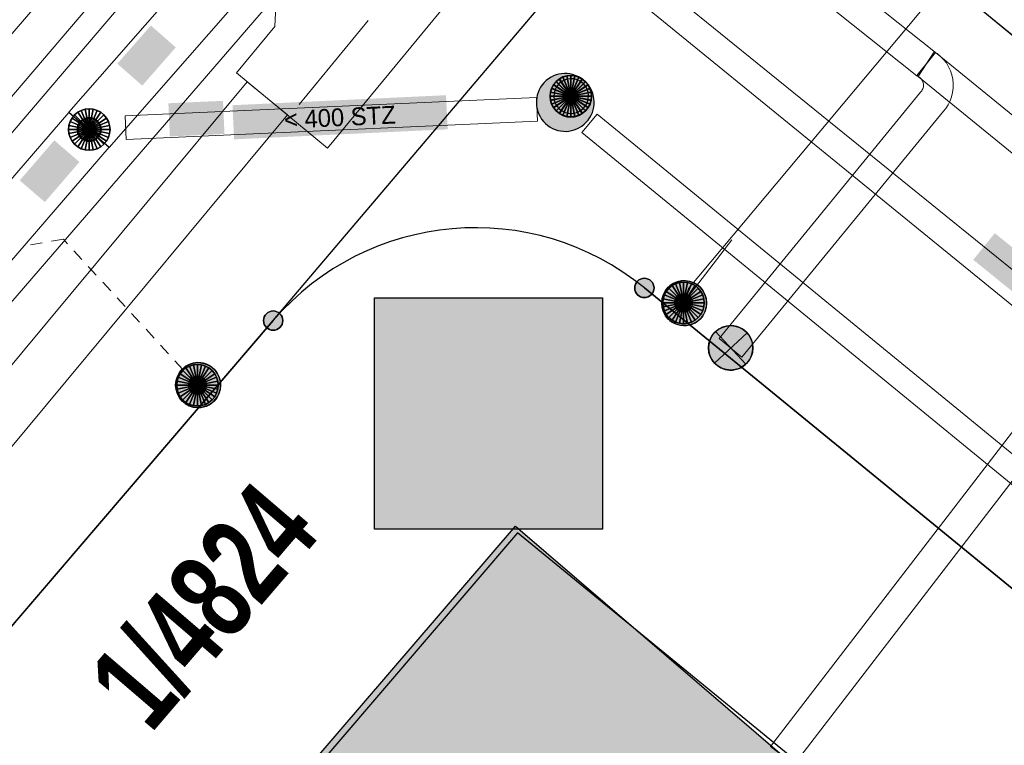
# Model space of a CAD drawing. Header units: metres. Extents: x 2695560 to 2696939, y 1260491 to 1262050.
# Tile 313 of 656: x 2695939 to 2695955, y 1260929 to 1260941. Entities that reach past the tile are written whole.
import ezdxf

# ---------------------------------------------------------------- set-up
doc = ezdxf.new("R2010")
doc.units = ezdxf.units.M
doc.linetypes.add('AUSGEZOGEN', pattern=[0])
doc.linetypes.add('VERDECKT2_S2', pattern=[0.36, 0.2, -0.16])
for name, color, linetype in [('XR$1$AV_Gebäudeflächen (BB)', 7, 'AUSGEZOGEN'), ('XR$1$AV_Grenzpunkte', 7, 'AUSGEZOGEN'), ('XR$1$AV_Grundstück-Nr.', 7, 'AUSGEZOGEN'), ('XR$1$AV_Linien (BB)', 7, 'AUSGEZOGEN'), ('XR$1$AW_LK_Schachtdeckel', 24, 'AUSGEZOGEN'), ('XR$1$EW_LK_Knoten', 1, 'AUSGEZOGEN'), ('XR$1$Liegenschaftsgrenzen', 7, 'AUSGEZOGEN'), ('XR$1$PFAV', 255, 'AUSGEZOGEN'), ('XR$1$PFAW', 255, 'AUSGEZOGEN'), ('XR$1$PFEW', 255, 'AUSGEZOGEN'), ('XR$1$RP_Abstandslinie', 7, 'AUSGEZOGEN')]:
    doc.layers.add(name, color=color, linetype=linetype)
for name, color, linetype, lineweight in [('XR$2$ABW-Linie-R-genau', 4, 'AUSGEZOGEN', 18), ('XR$2$ABW-Linie-R-ungenau', 4, 'VERDECKT2_S2', 18), ('XR$2$ABW-LinieFlaeche-R-genau', 4, 'AUSGEZOGEN', 18), ('XR$2$ABW-Punkt', 6, 'AUSGEZOGEN', 18), ('XR$2$ELE-Flaeche-oberirdisch', 1, 'AUSGEZOGEN', 18), ('XR$2$ELE-LinieAnker_Strebe', 1, 'AUSGEZOGEN', 18), ('XR$2$ELE-LinieFlaeche-genau', 1, 'AUSGEZOGEN', 18), ('XR$2$GAS-Linie-genau', 12, 'AUSGEZOGEN', 18), ('XR$2$KOM-Linie-U-genau', 91, 'AUSGEZOGEN', 18), ('XR$2$WAS-Linie-genau', 5, 'AUSGEZOGEN', 18), ('XR$2$WAS-LinieFlaeche-genau', 5, 'AUSGEZOGEN', 18), ('XR$2$WEI-Text', 59, 'AUSGEZOGEN', 18)]:
    doc.layers.add(name, color=color, linetype=linetype, lineweight=lineweight)
doc.styles.add('ARIAL', font='arial.ttf')
doc.styles.add('TXT', font='txt')

# ---------------------------------------------------------------- blocks, each defined once
blk = doc.blocks.new('COMPLEXOBJECT_250')
at = {"layer": 'XR$1$AV_Linien (BB)', "color": 7, "linetype": 'AUSGEZOGEN', "transparency": 33554687}
blk.add_line((5956.992, 10929.68), (5948.44, 10936.67), dxfattribs=at)
blk.add_arc((5945.592, 10933.187), 4.499, 50.7254, 139.3167, dxfattribs=at)
blk = doc.blocks.new('COMPLEXOBJECT_672')
at = {"layer": 'XR$1$AV_Linien (BB)', "color": 7, "linetype": 'AUSGEZOGEN', "transparency": 33554687}
blk.add_lwpolyline([(6001.633, 10902.413), (5967.6, 10930.28), (5953.3, 10942.04)], dxfattribs=at)
blk = doc.blocks.new('COMPLEXOBJECT_1328')
at = {"layer": 'XR$1$Liegenschaftsgrenzen', "color": 7, "linetype": 'AUSGEZOGEN', "transparency": 33554687}
blk.add_line((5948.44, 10936.67), (5963.82, 10924.1), dxfattribs=at)
blk.add_arc((5945.592, 10933.187), 4.499, 50.7254, 139.3167, dxfattribs=at)
blk = doc.blocks.new('COMPLEXOBJECT_1342')
at = {"layer": 'XR$1$Liegenschaftsgrenzen', "color": 7, "linetype": 'AUSGEZOGEN', "transparency": 33554687}
blk.add_line((5953.3, 10942.04), (5967.6, 10930.28), dxfattribs=at)
blk.add_arc((5956.24, 10945.577), 4.6, 139.7412, 230.2666, dxfattribs=at)
blk = doc.blocks.new('BAV15')
at = {"layer": 'XR$1$PFAV', "transparency": 33554687}
blk.add_hatch(color=7, dxfattribs=at).paths.add_polyline_path([(0.5, 0), (0.49, 0.101), (0.459, 0.197), (0.41, 0.286), (0.344, 0.362), (0.264, 0.424), (0.174, 0.469), (0.076, 0.494), (-0.025, 0.499), (-0.125, 0.484), (-0.22, 0.449), (-0.306, 0.395), (-0.379, 0.326), (-0.437, 0.243), (-0.477, 0.15), (-0.497, 0.051), (-0.497, -0.051), (-0.477, -0.15), (-0.437, -0.243), (-0.379, -0.326), (-0.306, -0.395), (-0.22, -0.449), (-0.125, -0.484), (-0.025, -0.499), (0.076, -0.494), (0.174, -0.469), (0.264, -0.424), (0.344, -0.362), (0.41, -0.286), (0.459, -0.197), (0.49, -0.101)])
at = {"color": 7, "transparency": 33554687}
for start, end in [(90, 270), (270, 90)]:
    blk.add_arc((0, 0), 0.5, start, end, dxfattribs=at)
at = {"layer": 'XR$1$PFAV', "transparency": 33554687}
blk.add_circle((0, 0), 0.5, dxfattribs=at)
blk = doc.blocks.new('BAW2088')
at = {"layer": 'XR$1$PFAW', "transparency": 33554687}
blk.add_hatch(color=253, dxfattribs=at).paths.add_polyline_path([(0.51, 0), (0.5, 0.101), (0.47, 0.197), (0.421, 0.286), (0.355, 0.362), (0.275, 0.424), (0.184, 0.469), (0.086, 0.494), (-0.015, 0.499), (-0.115, 0.484), (-0.21, 0.449), (-0.296, 0.395), (-0.369, 0.326), (-0.427, 0.243), (-0.467, 0.15), (-0.487, 0.051), (-0.487, -0.051), (-0.467, -0.15), (-0.427, -0.243), (-0.369, -0.326), (-0.296, -0.395), (-0.21, -0.449), (-0.115, -0.484), (-0.015, -0.499), (0.086, -0.494), (0.184, -0.469), (0.275, -0.424), (0.355, -0.362), (0.421, -0.286), (0.47, -0.197), (0.5, -0.101)])
at = {"transparency": 33554687}
for start, end in [(91.1948, 268.8052), (268.8052, 91.1948)]:
    blk.add_arc((0.01, 0), 0.5, start, end, dxfattribs=at)
at = {"layer": 'XR$1$PFAW', "transparency": 33554687}
blk.add_circle((0.01, 0), 0.5, dxfattribs=at)
blk = doc.blocks.new('BAW2085')
at = {"layer": 'XR$1$PFAW', "transparency": 33554687}
h = blk.add_hatch(color=7, dxfattribs=at)
h.paths.add_polyline_path([(0.15, 0.501), (0.099, 0.498), (0.049, 0.491), (0, 0.478), (-0.047, 0.46), (-0.093, 0.438), (-0.136, 0.411), (-0.176, 0.38), (-0.212, 0.345), (-0.245, 0.307), (-0.274, 0.265), (-0.299, 0.221), (-0.319, 0.174), (-0.334, 0.126), (-0.344, 0.076), (-0.349, 0.026), (-0.349, -0.025), (-0.344, -0.075), (-0.334, -0.125), (-0.319, -0.173), (-0.299, -0.219), (-0.274, -0.264), (-0.245, -0.305), (-0.212, -0.344), (-0.176, -0.379), (-0.136, -0.41), (-0.093, -0.436), (-0.047, -0.459), (0, -0.476), (0.049, -0.489), (0.099, -0.497), (0.15, -0.499), (0.201, -0.497), (0.251, -0.489), (0.3, -0.476), (0.347, -0.459), (0.393, -0.436), (0.436, -0.41), (0.476, -0.379), (0.512, -0.344), (0.545, -0.305), (0.574, -0.264), (0.599, -0.219), (0.619, -0.173), (0.634, -0.125), (0.644, -0.075), (0.649, -0.025), (0.649, 0.026), (0.644, 0.076), (0.634, 0.126), (0.619, 0.174), (0.599, 0.221), (0.574, 0.265), (0.545, 0.307), (0.512, 0.345), (0.476, 0.38), (0.436, 0.411), (0.393, 0.438), (0.347, 0.46), (0.3, 0.478), (0.251, 0.491), (0.201, 0.498)])
h.paths.add_polyline_path([(0.03, -0.298), (0, -0.3), (-0.03, -0.298), (-0.06, -0.294), (-0.09, -0.286), (-0.118, -0.276), (-0.146, -0.262), (-0.171, -0.246), (-0.195, -0.228), (-0.217, -0.207), (-0.237, -0.184), (-0.255, -0.159), (-0.269, -0.132), (-0.281, -0.104), (-0.29, -0.075), (-0.297, -0.045), (-0.3, -0.015), (-0.3, 0.015), (-0.297, 0.045), (-0.29, 0.075), (-0.281, 0.104), (-0.269, 0.132), (-0.255, 0.159), (-0.237, 0.184), (-0.217, 0.207), (-0.195, 0.228), (-0.171, 0.246), (-0.146, 0.262), (-0.118, 0.276), (-0.09, 0.286), (-0.06, 0.294), (-0.03, 0.298), (0, 0.3), (0.03, 0.298), (0.06, 0.294), (0.09, 0.286), (0.118, 0.276), (0.146, 0.262), (0.171, 0.246), (0.195, 0.228), (0.217, 0.207), (0.237, 0.184), (0.255, 0.159), (0.269, 0.132), (0.281, 0.104), (0.29, 0.075), (0.297, 0.045), (0.3, 0.015), (0.3, -0.015), (0.297, -0.045), (0.29, -0.075), (0.281, -0.104), (0.269, -0.132), (0.255, -0.159), (0.237, -0.184), (0.217, -0.207), (0.195, -0.228), (0.171, -0.246), (0.146, -0.262), (0.118, -0.276), (0.09, -0.286), (0.06, -0.294)], flags=16)
blk.add_hatch(color=7, dxfattribs=at).paths.add_polyline_path([(0, 0.3), (-0.03, 0.298), (-0.06, 0.294), (-0.09, 0.286), (-0.118, 0.276), (-0.146, 0.262), (-0.171, 0.246), (-0.195, 0.228), (-0.217, 0.207), (-0.237, 0.184), (-0.255, 0.159), (-0.269, 0.132), (-0.281, 0.104), (-0.29, 0.075), (-0.297, 0.045), (-0.3, 0.015), (-0.3, -0.015), (-0.297, -0.045), (-0.29, -0.075), (-0.281, -0.104), (-0.269, -0.132), (-0.255, -0.159), (-0.237, -0.184), (-0.217, -0.207), (-0.195, -0.228), (-0.171, -0.246), (-0.146, -0.262), (-0.118, -0.276), (-0.09, -0.286), (-0.06, -0.294), (-0.03, -0.298), (0, -0.3), (0.03, -0.298), (0.06, -0.294), (0.09, -0.286), (0.118, -0.276), (0.146, -0.262), (0.171, -0.246), (0.195, -0.228), (0.217, -0.207), (0.237, -0.184), (0.255, -0.159), (0.269, -0.132), (0.281, -0.104), (0.29, -0.075), (0.297, -0.045), (0.3, -0.015), (0.3, 0.015), (0.297, 0.045), (0.29, 0.075), (0.281, 0.104), (0.269, 0.132), (0.255, 0.159), (0.237, 0.184), (0.217, 0.207), (0.195, 0.228), (0.171, 0.246), (0.146, 0.262), (0.118, 0.276), (0.09, 0.286), (0.06, 0.294), (0.03, 0.298)])
at = {"transparency": 33554687}
for centre, radius, start, end in [((0.15, 0.001), 0.5, 90, 270), ((0.15, 0.001), 0.5, 270, 90), ((0, 0), 0.3, 90, 270), ((0, 0), 0.3, 270, 90)]:
    blk.add_arc(centre, radius, start, end, dxfattribs=at)
blk = doc.blocks.new('BAW2081')
at = {"layer": 'XR$1$PFAW', "transparency": 33554687}
blk.add_hatch(color=7, dxfattribs=at).paths.add_polyline_path([(0.5, 0), (0.49, 0.101), (0.459, 0.197), (0.41, 0.286), (0.344, 0.362), (0.264, 0.424), (0.174, 0.469), (0.076, 0.494), (-0.025, 0.499), (-0.125, 0.484), (-0.22, 0.449), (-0.306, 0.395), (-0.379, 0.326), (-0.437, 0.243), (-0.477, 0.15), (-0.497, 0.051), (-0.497, -0.051), (-0.477, -0.15), (-0.437, -0.243), (-0.379, -0.326), (-0.306, -0.395), (-0.22, -0.449), (-0.125, -0.484), (-0.025, -0.499), (0.076, -0.494), (0.174, -0.469), (0.264, -0.424), (0.344, -0.362), (0.41, -0.286), (0.459, -0.197), (0.49, -0.101)])
at = {"transparency": 33554687}
blk.add_line((-0.433, -0.25), (0, 0), dxfattribs=at)
blk.add_lwpolyline([(0, 0.5), (0, 0), (0.433, -0.25)], dxfattribs=at)
for start, end in [(90, 180), (0, 90), (180, 270), (270, 0)]:
    blk.add_arc((0, 0), 0.5, start, end, dxfattribs=at)
at = {"layer": 'XR$1$PFAW', "transparency": 33554687}
blk.add_circle((0, 0), 0.5, dxfattribs=at)
blk = doc.blocks.new('BEWLP2549_S')
at = {"layer": 'XR$1$PFEW', "transparency": 33554687}
blk.add_hatch(color=7, dxfattribs=at).paths.add_polyline_path([(0.5, 0), (0.49, 0.101), (0.459, 0.197), (0.41, 0.286), (0.344, 0.362), (0.264, 0.424), (0.174, 0.469), (0.076, 0.494), (-0.025, 0.499), (-0.125, 0.484), (-0.22, 0.449), (-0.306, 0.395), (-0.379, 0.326), (-0.437, 0.243), (-0.477, 0.15), (-0.497, 0.051), (-0.497, -0.051), (-0.477, -0.15), (-0.437, -0.243), (-0.379, -0.326), (-0.306, -0.395), (-0.22, -0.449), (-0.125, -0.484), (-0.025, -0.499), (0.076, -0.494), (0.174, -0.469), (0.264, -0.424), (0.344, -0.362), (0.41, -0.286), (0.459, -0.197), (0.49, -0.101)])
at = {"color": 1, "transparency": 33554687}
for p, q in [((0.354, -0.354), (-0.354, 0.354)), ((-0.354, -0.354), (0.354, 0.354))]:
    blk.add_line(p, q, dxfattribs=at)
for start, end in [(91.3809, 268.6191), (268.6191, 91.3809)]:
    blk.add_arc((0, 0), 0.5, start, end, dxfattribs=at)
at = {"layer": 'XR$1$PFEW', "transparency": 33554687}
blk.add_circle((0, 0), 0.5, dxfattribs=at)
blk = doc.blocks.new('ABW-SCHLAMMSAMMLER_RUND')
at = {"layer": 'XR$2$ABW-Punkt', "linetype": 'AUSGEZOGEN', "lineweight": 13, "transparency": 33554687}
for p, q in [((-70, 75, 2500), (70, 75, 2500)), ((-70, -75, 2500), (70, -75, 2500))]:
    blk.add_line(p, q, dxfattribs=at)
blk.add_polyline3d([(90, 0, 2500), (0, 0, 2500), (-90, 0, 2500)], dxfattribs=at)
at = {"layer": 'XR$2$ABW-Punkt', "linetype": 'AUSGEZOGEN', "lineweight": 25, "transparency": 33554687}
for points in [[(-147, 29, 2500), (0, 0, 2500), (-150, 0, 2500)], [(-147, 29), (0, 0), (-150, 0)], [(-147, 29, 2500), (-147, 29), (-150, 0), (-150, 0, 2500)], [(-150, 0, 2500), (0, 0, 2500), (-147, -29, 2500)], [(-150, 0), (0, 0), (-147, -29)], [(-139, 57, 2500), (0, 0, 2500), (-147, 29, 2500)], [(-139, 57), (0, 0), (-147, 29)], [(-139, 57, 2500), (-139, 57), (-147, 29), (-147, 29, 2500)], [(-147, -29, 2500), (0, 0, 2500), (-139, -57, 2500)], [(-147, -29), (0, 0), (-139, -57)], [(-125, 83, 2500), (0, 0, 2500), (-139, 57, 2500)], [(-125, 83), (0, 0), (-139, 57)], [(-125, 83, 2500), (-125, 83), (-139, 57), (-139, 57, 2500)], [(-139, -57, 2500), (0, 0, 2500), (-125, -83, 2500)], [(-139, -57), (0, 0), (-125, -83)], [(-106, 106, 2500), (0, 0, 2500), (-125, 83, 2500)], [(-106, 106), (0, 0), (-125, 83)], [(-106, 106, 2500), (-106, 106), (-125, 83), (-125, 83, 2500)], [(-125, -83, 2500), (0, 0, 2500), (-106, -106, 2500)], [(-125, -83), (0, 0), (-106, -106)], [(-83, 125, 2500), (0, 0, 2500), (-106, 106, 2500)], [(-83, 125), (0, 0), (-106, 106)], [(-83, 125, 2500), (-83, 125), (-106, 106), (-106, 106, 2500)], [(-106, -106, 2500), (0, 0, 2500), (-83, -125, 2500)], [(-106, -106), (0, 0), (-83, -125)], [(-57, 139, 2500), (0, 0, 2500), (-83, 125, 2500)], [(-57, 139), (0, 0), (-83, 125)], [(-57, 139, 2500), (-57, 139), (-83, 125), (-83, 125, 2500)], [(-83, -125, 2500), (0, 0, 2500), (-57, -139, 2500)], [(-83, -125), (0, 0), (-57, -139)], [(-29, 147, 2500), (0, 0, 2500), (-57, 139, 2500)], [(-29, 147), (0, 0), (-57, 139)], [(-29, 147, 2500), (-29, 147), (-57, 139), (-57, 139, 2500)], [(-57, -139, 2500), (0, 0, 2500), (-29, -147, 2500)], [(-57, -139), (0, 0), (-29, -147)], [(0, 150, 2500), (0, 0, 2500), (-29, 147, 2500)], [(0, 150), (0, 0), (-29, 147)], [(0, 150, 2500), (0, 150), (-29, 147), (-29, 147, 2500)], [(-29, -147, 2500), (0, 0, 2500), (0, -150, 2500)], [(-29, -147), (0, 0), (0, -150)], [(29, 147, 2500), (0, 0, 2500), (0, 150, 2500)], [(29, 147), (0, 0), (0, 150)], [(29, 147, 2500), (29, 147), (0, 150), (0, 150, 2500)], [(57, 139, 2500), (0, 0, 2500), (29, 147, 2500)], [(57, 139), (0, 0), (29, 147)], [(83, 125, 2500), (0, 0, 2500), (57, 139, 2500)], [(83, 125), (0, 0), (57, 139)], [(106, 106, 2500), (0, 0, 2500), (83, 125, 2500)], [(106, 106), (0, 0), (83, 125)], [(125, 83, 2500), (0, 0, 2500), (106, 106, 2500)], [(125, 83), (0, 0), (106, 106)], [(139, 57, 2500), (0, 0, 2500), (125, 83, 2500)], [(139, 57), (0, 0), (125, 83)], [(147, 29, 2500), (0, 0, 2500), (139, 57, 2500)], [(147, 29), (0, 0), (139, 57)], [(150, 0, 2500), (0, 0, 2500), (147, 29, 2500)], [(150, 0), (0, 0), (147, 29)], [(0, -150, 2500), (0, 0, 2500), (29, -147, 2500)], [(29, -147, 2500), (0, 0, 2500), (57, -139, 2500)], [(57, -139, 2500), (0, 0, 2500), (83, -125, 2500)], [(83, -125, 2500), (0, 0, 2500), (106, -106, 2500)], [(106, -106, 2500), (0, 0, 2500), (125, -83, 2500)], [(125, -83, 2500), (0, 0, 2500), (139, -57, 2500)], [(139, -57, 2500), (0, 0, 2500), (147, -29, 2500)], [(147, -29, 2500), (0, 0, 2500), (150, 0, 2500)], [(0, -150), (0, 0), (29, -147)], [(29, -147), (0, 0), (57, -139)], [(57, -139), (0, 0), (83, -125)], [(83, -125), (0, 0), (106, -106)], [(106, -106), (0, 0), (125, -83)], [(125, -83), (0, 0), (139, -57)], [(139, -57), (0, 0), (147, -29)], [(147, -29), (0, 0), (150, 0)], [(57, 139, 2500), (57, 139), (29, 147), (29, 147, 2500)], [(83, 125, 2500), (83, 125), (57, 139), (57, 139, 2500)], [(106, 106, 2500), (106, 106), (83, 125), (83, 125, 2500)], [(125, 83, 2500), (125, 83), (106, 106), (106, 106, 2500)], [(139, 57, 2500), (139, 57), (125, 83), (125, 83, 2500)], [(147, 29, 2500), (147, 29), (139, 57), (139, 57, 2500)], [(150, 0, 2500), (150, 0), (147, 29), (147, 29, 2500)], [(-150, 0, 2500), (-150, 0), (-147, -29), (-147, -29, 2500)], [(-147, -29, 2500), (-147, -29), (-139, -57), (-139, -57, 2500)], [(-139, -57, 2500), (-139, -57), (-125, -83), (-125, -83, 2500)], [(-125, -83, 2500), (-125, -83), (-106, -106), (-106, -106, 2500)], [(-106, -106, 2500), (-106, -106), (-83, -125), (-83, -125, 2500)], [(-83, -125, 2500), (-83, -125), (-57, -139), (-57, -139, 2500)], [(-57, -139, 2500), (-57, -139), (-29, -147), (-29, -147, 2500)], [(-29, -147, 2500), (-29, -147), (0, -150), (0, -150, 2500)], [(0, -150, 2500), (0, -150), (29, -147), (29, -147, 2500)], [(29, -147, 2500), (29, -147), (57, -139), (57, -139, 2500)], [(57, -139, 2500), (57, -139), (83, -125), (83, -125, 2500)], [(83, -125, 2500), (83, -125), (106, -106), (106, -106, 2500)], [(106, -106, 2500), (106, -106), (125, -83), (125, -83, 2500)], [(125, -83, 2500), (125, -83), (139, -57), (139, -57, 2500)], [(139, -57, 2500), (139, -57), (147, -29), (147, -29, 2500)], [(147, -29, 2500), (147, -29), (150, 0), (150, 0, 2500)]]:
    blk.add_3dface(points, dxfattribs=at)
blk = doc.blocks.new('ABW-NORMSCHACHT_WEITERE')
at = {"layer": 'XR$2$ABW-Punkt', "linetype": 'AUSGEZOGEN', "lineweight": 25, "transparency": 33554687}
for points in [[(-111, 166, 2500), (0, 0, 2500), (-141, 141, 2500)], [(-111, 166), (0, 0), (-141, 141)], [(-111, 166, 2500), (-111, 166), (-141, 141), (-141, 141, 2500)], [(-77, 185, 2500), (0, 0, 2500), (-111, 166, 2500)], [(-77, 185), (0, 0), (-111, 166)], [(-77, 185, 2500), (-77, 185), (-111, 166), (-111, 166, 2500)], [(-39, 196, 2500), (0, 0, 2500), (-77, 185, 2500)], [(-39, 196), (0, 0), (-77, 185)], [(-39, 196, 2500), (-39, 196), (-77, 185), (-77, 185, 2500)], [(0, 200, 2500), (0, 0, 2500), (-39, 196, 2500)], [(0, 200), (0, 0), (-39, 196)], [(0, 200, 2500), (0, 200), (-39, 196), (-39, 196, 2500)], [(39, 196, 2500), (0, 0, 2500), (0, 200, 2500)], [(39, 196), (0, 0), (0, 200)], [(39, 196, 2500), (39, 196), (0, 200), (0, 200, 2500)], [(77, 185, 2500), (0, 0, 2500), (39, 196, 2500)], [(77, 185), (0, 0), (39, 196)], [(111, 166, 2500), (0, 0, 2500), (77, 185, 2500)], [(111, 166), (0, 0), (77, 185)], [(141, 141, 2500), (0, 0, 2500), (111, 166, 2500)], [(141, 141), (0, 0), (111, 166)], [(77, 185, 2500), (77, 185), (39, 196), (39, 196, 2500)], [(111, 166, 2500), (111, 166), (77, 185), (77, 185, 2500)], [(141, 141, 2500), (141, 141), (111, 166), (111, 166, 2500)], [(-196, 39, 2500), (0, 0, 2500), (-200, 0, 2500)], [(-196, 39), (0, 0), (-200, 0)], [(-196, 39, 2500), (-196, 39), (-200, 0), (-200, 0, 2500)], [(-200, 0, 2500), (0, 0, 2500), (-196, -39, 2500)], [(-200, 0), (0, 0), (-196, -39)], [(-185, 77, 2500), (0, 0, 2500), (-196, 39, 2500)], [(-185, 77), (0, 0), (-196, 39)], [(-185, 77, 2500), (-185, 77), (-196, 39), (-196, 39, 2500)], [(-196, -39, 2500), (0, 0, 2500), (-185, -77, 2500)], [(-196, -39), (0, 0), (-185, -77)], [(-166, 111, 2500), (0, 0, 2500), (-185, 77, 2500)], [(-166, 111), (0, 0), (-185, 77)], [(-166, 111, 2500), (-166, 111), (-185, 77), (-185, 77, 2500)], [(-185, -77, 2500), (0, 0, 2500), (-166, -111, 2500)], [(-185, -77), (0, 0), (-166, -111)], [(-141, 141, 2500), (0, 0, 2500), (-166, 111, 2500)], [(-141, 141), (0, 0), (-166, 111)], [(-141, 141, 2500), (-141, 141), (-166, 111), (-166, 111, 2500)], [(-166, -111, 2500), (0, 0, 2500), (-141, -141, 2500)], [(-166, -111), (0, 0), (-141, -141)], [(-141, -141, 2500), (0, 0, 2500), (-111, -166, 2500)], [(-141, -141), (0, 0), (-111, -166)], [(-111, -166, 2500), (0, 0, 2500), (-77, -185, 2500)], [(-111, -166), (0, 0), (-77, -185)], [(-77, -185, 2500), (0, 0, 2500), (-39, -196, 2500)], [(-77, -185), (0, 0), (-39, -196)], [(-39, -196, 2500), (0, 0, 2500), (0, -200, 2500)], [(-39, -196), (0, 0), (0, -200)], [(166, 111, 2500), (0, 0, 2500), (141, 141, 2500)], [(166, 111), (0, 0), (141, 141)], [(185, 77, 2500), (0, 0, 2500), (166, 111, 2500)], [(185, 77), (0, 0), (166, 111)], [(196, 39, 2500), (0, 0, 2500), (185, 77, 2500)], [(196, 39), (0, 0), (185, 77)], [(200, 0, 2500), (0, 0, 2500), (196, 39, 2500)], [(200, 0), (0, 0), (196, 39)], [(0, -200, 2500), (0, 0, 2500), (39, -196, 2500)], [(39, -196, 2500), (0, 0, 2500), (77, -185, 2500)], [(77, -185, 2500), (0, 0, 2500), (111, -166, 2500)], [(111, -166, 2500), (0, 0, 2500), (141, -141, 2500)], [(141, -141, 2500), (0, 0, 2500), (166, -111, 2500)], [(166, -111, 2500), (0, 0, 2500), (185, -77, 2500)], [(185, -77, 2500), (0, 0, 2500), (196, -39, 2500)], [(196, -39, 2500), (0, 0, 2500), (200, 0, 2500)], [(0, -200), (0, 0), (39, -196)], [(39, -196), (0, 0), (77, -185)], [(77, -185), (0, 0), (111, -166)], [(111, -166), (0, 0), (141, -141)], [(141, -141), (0, 0), (166, -111)], [(166, -111), (0, 0), (185, -77)], [(185, -77), (0, 0), (196, -39)], [(196, -39), (0, 0), (200, 0)], [(166, 111, 2500), (166, 111), (141, 141), (141, 141, 2500)], [(185, 77, 2500), (185, 77), (166, 111), (166, 111, 2500)], [(196, 39, 2500), (196, 39), (185, 77), (185, 77, 2500)], [(200, 0, 2500), (200, 0), (196, 39), (196, 39, 2500)], [(-200, 0, 2500), (-200, 0), (-196, -39), (-196, -39, 2500)], [(-196, -39, 2500), (-196, -39), (-185, -77), (-185, -77, 2500)], [(-185, -77, 2500), (-185, -77), (-166, -111), (-166, -111, 2500)], [(-166, -111, 2500), (-166, -111), (-141, -141), (-141, -141, 2500)], [(-141, -141, 2500), (-141, -141), (-111, -166), (-111, -166, 2500)], [(111, -166, 2500), (111, -166), (141, -141), (141, -141, 2500)], [(141, -141, 2500), (141, -141), (166, -111), (166, -111, 2500)], [(166, -111, 2500), (166, -111), (185, -77), (185, -77, 2500)], [(185, -77, 2500), (185, -77), (196, -39), (196, -39, 2500)], [(196, -39, 2500), (196, -39), (200, 0), (200, 0, 2500)], [(-111, -166, 2500), (-111, -166), (-77, -185), (-77, -185, 2500)], [(-77, -185, 2500), (-77, -185), (-39, -196), (-39, -196, 2500)], [(-39, -196, 2500), (-39, -196), (0, -200), (0, -200, 2500)], [(0, -200, 2500), (0, -200), (39, -196), (39, -196, 2500)], [(39, -196, 2500), (39, -196), (77, -185), (77, -185, 2500)], [(77, -185, 2500), (77, -185), (111, -166), (111, -166, 2500)]]:
    blk.add_3dface(points, dxfattribs=at)
blk = doc.blocks.new('ABW-KONTROLLSCHACHT')
at = {"layer": 'XR$2$ABW-Punkt', "linetype": 'AUSGEZOGEN', "lineweight": 25, "transparency": 33554687}
for points in [[(-68, 343, 2500), (0, 0, 2500), (-134, 323, 2500)], [(-68, 343), (0, 0), (-134, 323)], [(-68, 343, 2500), (-68, 343), (-134, 323), (-134, 323, 2500)], [(0, 350, 2500), (0, 0, 2500), (-68, 343, 2500)], [(0, 350), (0, 0), (-68, 343)], [(0, 350, 2500), (0, 350), (-68, 343), (-68, 343, 2500)], [(68, 343, 2500), (0, 0, 2500), (0, 350, 2500)], [(68, 343), (0, 0), (0, 350)], [(68, 343, 2500), (68, 343), (0, 350), (0, 350, 2500)], [(134, 323, 2500), (0, 0, 2500), (68, 343, 2500)], [(134, 323), (0, 0), (68, 343)], [(134, 323, 2500), (134, 323), (68, 343), (68, 343, 2500)], [(-291, 194, 2500), (0, 0, 2500), (-323, 134, 2500)], [(-291, 194), (0, 0), (-323, 134)], [(-291, 194, 2500), (-291, 194), (-323, 134), (-323, 134, 2500)], [(-247, 247, 2500), (0, 0, 2500), (-291, 194, 2500)], [(-247, 247), (0, 0), (-291, 194)], [(-247, 247, 2500), (-247, 247), (-291, 194), (-291, 194, 2500)], [(-194, 291, 2500), (0, 0, 2500), (-247, 247, 2500)], [(-194, 291), (0, 0), (-247, 247)], [(-194, 291, 2500), (-194, 291), (-247, 247), (-247, 247, 2500)], [(-134, 323, 2500), (0, 0, 2500), (-194, 291, 2500)], [(-134, 323), (0, 0), (-194, 291)], [(-134, 323, 2500), (-134, 323), (-194, 291), (-194, 291, 2500)], [(194, 291, 2500), (0, 0, 2500), (134, 323, 2500)], [(194, 291), (0, 0), (134, 323)], [(247, 247, 2500), (0, 0, 2500), (194, 291, 2500)], [(247, 247), (0, 0), (194, 291)], [(291, 194, 2500), (0, 0, 2500), (247, 247, 2500)], [(291, 194), (0, 0), (247, 247)], [(323, 134, 2500), (0, 0, 2500), (291, 194, 2500)], [(323, 134), (0, 0), (291, 194)], [(194, 291, 2500), (194, 291), (134, 323), (134, 323, 2500)], [(247, 247, 2500), (247, 247), (194, 291), (194, 291, 2500)], [(291, 194, 2500), (291, 194), (247, 247), (247, 247, 2500)], [(323, 134, 2500), (323, 134), (291, 194), (291, 194, 2500)], [(-343, 68, 2500), (0, 0, 2500), (-350, 0, 2500)], [(-343, 68), (0, 0), (-350, 0)], [(-343, 68, 2500), (-343, 68), (-350, 0), (-350, 0, 2500)], [(-350, 0, 2500), (0, 0, 2500), (-343, -68, 2500)], [(-350, 0), (0, 0), (-343, -68)], [(-323, 134, 2500), (0, 0, 2500), (-343, 68, 2500)], [(-323, 134), (0, 0), (-343, 68)], [(-323, 134, 2500), (-323, 134), (-343, 68), (-343, 68, 2500)], [(-343, -68, 2500), (0, 0, 2500), (-323, -134, 2500)], [(-343, -68), (0, 0), (-323, -134)], [(-323, -134, 2500), (0, 0, 2500), (-291, -194, 2500)], [(-323, -134), (0, 0), (-291, -194)], [(-291, -194, 2500), (0, 0, 2500), (-247, -247, 2500)], [(-291, -194), (0, 0), (-247, -247)], [(-247, -247, 2500), (0, 0, 2500), (-194, -291, 2500)], [(-247, -247), (0, 0), (-194, -291)], [(-194, -291, 2500), (0, 0, 2500), (-134, -323, 2500)], [(-194, -291), (0, 0), (-134, -323)], [(-134, -323, 2500), (0, 0, 2500), (-68, -343, 2500)], [(-134, -323), (0, 0), (-68, -343)], [(-68, -343, 2500), (0, 0, 2500), (0, -350, 2500)], [(-68, -343), (0, 0), (0, -350)], [(343, 68, 2500), (0, 0, 2500), (323, 134, 2500)], [(343, 68), (0, 0), (323, 134)], [(350, 0, 2500), (0, 0, 2500), (343, 68, 2500)], [(350, 0), (0, 0), (343, 68)], [(0, -350, 2500), (0, 0, 2500), (68, -343, 2500)], [(68, -343, 2500), (0, 0, 2500), (134, -323, 2500)], [(134, -323, 2500), (0, 0, 2500), (194, -291, 2500)], [(194, -291, 2500), (0, 0, 2500), (247, -247, 2500)], [(247, -247, 2500), (0, 0, 2500), (291, -194, 2500)], [(291, -194, 2500), (0, 0, 2500), (323, -134, 2500)], [(323, -134, 2500), (0, 0, 2500), (343, -68, 2500)], [(343, -68, 2500), (0, 0, 2500), (350, 0, 2500)], [(0, -350), (0, 0), (68, -343)], [(68, -343), (0, 0), (134, -323)], [(134, -323), (0, 0), (194, -291)], [(194, -291), (0, 0), (247, -247)], [(247, -247), (0, 0), (291, -194)], [(291, -194), (0, 0), (323, -134)], [(323, -134), (0, 0), (343, -68)], [(343, -68), (0, 0), (350, 0)], [(343, 68, 2500), (343, 68), (323, 134), (323, 134, 2500)], [(350, 0, 2500), (350, 0), (343, 68), (343, 68, 2500)], [(-350, 0, 2500), (-350, 0), (-343, -68), (-343, -68, 2500)], [(-343, -68, 2500), (-343, -68), (-323, -134), (-323, -134, 2500)], [(-323, -134, 2500), (-323, -134), (-291, -194), (-291, -194, 2500)], [(291, -194, 2500), (291, -194), (323, -134), (323, -134, 2500)], [(323, -134, 2500), (323, -134), (343, -68), (343, -68, 2500)], [(343, -68, 2500), (343, -68), (350, 0), (350, 0, 2500)], [(-291, -194, 2500), (-291, -194), (-247, -247), (-247, -247, 2500)], [(-247, -247, 2500), (-247, -247), (-194, -291), (-194, -291, 2500)], [(-194, -291, 2500), (-194, -291), (-134, -323), (-134, -323, 2500)], [(-134, -323, 2500), (-134, -323), (-68, -343), (-68, -343, 2500)], [(68, -343, 2500), (68, -343), (134, -323), (134, -323, 2500)], [(134, -323, 2500), (134, -323), (194, -291), (194, -291, 2500)], [(194, -291, 2500), (194, -291), (247, -247), (247, -247, 2500)], [(247, -247, 2500), (247, -247), (291, -194), (291, -194, 2500)], [(-68, -343, 2500), (-68, -343), (0, -350), (0, -350, 2500)], [(0, -350, 2500), (0, -350), (68, -343), (68, -343, 2500)]]:
    blk.add_3dface(points, dxfattribs=at)
blk = doc.blocks.new('ABW-DECKEL')
at = {"layer": 'XR$2$ABW-Punkt', "linetype": 'AUSGEZOGEN', "lineweight": 25, "transparency": 33554687}
for points in [[(-68, 343, 2500), (0, 0, 2500), (-134, 323, 2500)], [(-68, 343), (0, 0), (-134, 323)], [(-68, 343, 2500), (-68, 343), (-134, 323), (-134, 323, 2500)], [(0, 350, 2500), (0, 0, 2500), (-68, 343, 2500)], [(0, 350), (0, 0), (-68, 343)], [(0, 350, 2500), (0, 350), (-68, 343), (-68, 343, 2500)], [(68, 343, 2500), (0, 0, 2500), (0, 350, 2500)], [(68, 343), (0, 0), (0, 350)], [(68, 343, 2500), (68, 343), (0, 350), (0, 350, 2500)], [(134, 323, 2500), (0, 0, 2500), (68, 343, 2500)], [(134, 323), (0, 0), (68, 343)], [(134, 323, 2500), (134, 323), (68, 343), (68, 343, 2500)], [(-291, 194, 2500), (0, 0, 2500), (-323, 134, 2500)], [(-291, 194), (0, 0), (-323, 134)], [(-291, 194, 2500), (-291, 194), (-323, 134), (-323, 134, 2500)], [(-247, 247, 2500), (0, 0, 2500), (-291, 194, 2500)], [(-247, 247), (0, 0), (-291, 194)], [(-247, 247, 2500), (-247, 247), (-291, 194), (-291, 194, 2500)], [(-194, 291, 2500), (0, 0, 2500), (-247, 247, 2500)], [(-194, 291), (0, 0), (-247, 247)], [(-194, 291, 2500), (-194, 291), (-247, 247), (-247, 247, 2500)], [(-134, 323, 2500), (0, 0, 2500), (-194, 291, 2500)], [(-134, 323), (0, 0), (-194, 291)], [(-134, 323, 2500), (-134, 323), (-194, 291), (-194, 291, 2500)], [(194, 291, 2500), (0, 0, 2500), (134, 323, 2500)], [(194, 291), (0, 0), (134, 323)], [(247, 247, 2500), (0, 0, 2500), (194, 291, 2500)], [(247, 247), (0, 0), (194, 291)], [(291, 194, 2500), (0, 0, 2500), (247, 247, 2500)], [(291, 194), (0, 0), (247, 247)], [(323, 134, 2500), (0, 0, 2500), (291, 194, 2500)], [(323, 134), (0, 0), (291, 194)], [(194, 291, 2500), (194, 291), (134, 323), (134, 323, 2500)], [(247, 247, 2500), (247, 247), (194, 291), (194, 291, 2500)], [(291, 194, 2500), (291, 194), (247, 247), (247, 247, 2500)], [(323, 134, 2500), (323, 134), (291, 194), (291, 194, 2500)], [(-343, 68, 2500), (0, 0, 2500), (-350, 0, 2500)], [(-343, 68), (0, 0), (-350, 0)], [(-343, 68, 2500), (-343, 68), (-350, 0), (-350, 0, 2500)], [(-350, 0, 2500), (0, 0, 2500), (-343, -68, 2500)], [(-350, 0), (0, 0), (-343, -68)], [(-323, 134, 2500), (0, 0, 2500), (-343, 68, 2500)], [(-323, 134), (0, 0), (-343, 68)], [(-323, 134, 2500), (-323, 134), (-343, 68), (-343, 68, 2500)], [(-343, -68, 2500), (0, 0, 2500), (-323, -134, 2500)], [(-343, -68), (0, 0), (-323, -134)], [(-323, -134, 2500), (0, 0, 2500), (-291, -194, 2500)], [(-323, -134), (0, 0), (-291, -194)], [(-291, -194, 2500), (0, 0, 2500), (-247, -247, 2500)], [(-291, -194), (0, 0), (-247, -247)], [(-247, -247, 2500), (0, 0, 2500), (-194, -291, 2500)], [(-247, -247), (0, 0), (-194, -291)], [(-194, -291, 2500), (0, 0, 2500), (-134, -323, 2500)], [(-194, -291), (0, 0), (-134, -323)], [(-134, -323, 2500), (0, 0, 2500), (-68, -343, 2500)], [(-134, -323), (0, 0), (-68, -343)], [(-68, -343, 2500), (0, 0, 2500), (0, -350, 2500)], [(-68, -343), (0, 0), (0, -350)], [(343, 68, 2500), (0, 0, 2500), (323, 134, 2500)], [(343, 68), (0, 0), (323, 134)], [(350, 0, 2500), (0, 0, 2500), (343, 68, 2500)], [(350, 0), (0, 0), (343, 68)], [(0, -350, 2500), (0, 0, 2500), (68, -343, 2500)], [(68, -343, 2500), (0, 0, 2500), (134, -323, 2500)], [(134, -323, 2500), (0, 0, 2500), (194, -291, 2500)], [(194, -291, 2500), (0, 0, 2500), (247, -247, 2500)], [(247, -247, 2500), (0, 0, 2500), (291, -194, 2500)], [(291, -194, 2500), (0, 0, 2500), (323, -134, 2500)], [(323, -134, 2500), (0, 0, 2500), (343, -68, 2500)], [(343, -68, 2500), (0, 0, 2500), (350, 0, 2500)], [(0, -350), (0, 0), (68, -343)], [(68, -343), (0, 0), (134, -323)], [(134, -323), (0, 0), (194, -291)], [(194, -291), (0, 0), (247, -247)], [(247, -247), (0, 0), (291, -194)], [(291, -194), (0, 0), (323, -134)], [(323, -134), (0, 0), (343, -68)], [(343, -68), (0, 0), (350, 0)], [(343, 68, 2500), (343, 68), (323, 134), (323, 134, 2500)], [(350, 0, 2500), (350, 0), (343, 68), (343, 68, 2500)], [(-350, 0, 2500), (-350, 0), (-343, -68), (-343, -68, 2500)], [(-343, -68, 2500), (-343, -68), (-323, -134), (-323, -134, 2500)], [(-323, -134, 2500), (-323, -134), (-291, -194), (-291, -194, 2500)], [(291, -194, 2500), (291, -194), (323, -134), (323, -134, 2500)], [(323, -134, 2500), (323, -134), (343, -68), (343, -68, 2500)], [(343, -68, 2500), (343, -68), (350, 0), (350, 0, 2500)], [(-291, -194, 2500), (-291, -194), (-247, -247), (-247, -247, 2500)], [(-247, -247, 2500), (-247, -247), (-194, -291), (-194, -291, 2500)], [(-194, -291, 2500), (-194, -291), (-134, -323), (-134, -323, 2500)], [(-134, -323, 2500), (-134, -323), (-68, -343), (-68, -343, 2500)], [(68, -343, 2500), (68, -343), (134, -323), (134, -323, 2500)], [(134, -323, 2500), (134, -323), (194, -291), (194, -291, 2500)], [(194, -291, 2500), (194, -291), (247, -247), (247, -247, 2500)], [(247, -247, 2500), (247, -247), (291, -194), (291, -194, 2500)], [(-68, -343, 2500), (-68, -343), (0, -350), (0, -350, 2500)], [(0, -350, 2500), (0, -350), (68, -343), (68, -343, 2500)]]:
    blk.add_3dface(points, dxfattribs=at)

msp = doc.modelspace()

# ---------------------------------------------------------------- hatches: boundary and pattern name
at = {"transparency": 33554687}
for points in [[(2695940.522, 1260940.261), (2695940.943, 1260939.892), (2695941.508, 1260940.536), (2695941.088, 1260940.905)], [(2695941.383, 1260939.594), (2695941.408, 1260939.035), (2695942.329, 1260939.076), (2695942.304, 1260939.635)], [(2695942.464, 1260939.561), (2695942.491, 1260938.986), (2695946.092, 1260939.155), (2695946.065, 1260939.73)], [(2695938.876, 1260938.293), (2695939.3, 1260937.928), (2695939.883, 1260938.604), (2695939.459, 1260938.969)], [(2695955.319, 1260937.404), (2695954.956, 1260936.955), (2695958.105, 1260934.406), (2695958.468, 1260934.855)], [(2695944.861, 1260936.316), (2695944.861, 1260932.414), (2695948.705, 1260932.414), (2695948.705, 1260936.316)]]:
    msp.add_hatch(color=7, dxfattribs=at).paths.add_polyline_path(points)
at = {"layer": 'XR$1$AV_Gebäudeflächen (BB)', "true_color": 0xd2d2d2, "transparency": 33554687}
msp.add_hatch(color=254, dxfattribs=at).paths.add_polyline_path([(2695954.875, 1260925.907), (2695947.236, 1260932.465), (2695939.99, 1260924.03), (2695947.664, 1260917.461), (2695947.922, 1260917.766), (2695950.228, 1260920.495), (2695954.32, 1260916.979), (2695954.472, 1260916.849), (2695958.95, 1260922.287), (2695958.859, 1260922.365), (2695958.905, 1260922.418), (2695958.526, 1260922.744), (2695958.48, 1260922.691), (2695957.532, 1260923.505), (2695957.591, 1260923.574), (2695956.233, 1260924.74), (2695956.175, 1260924.672), (2695955.219, 1260925.492), (2695955.278, 1260925.561)])

# ---------------------------------------------------------------- linework, layer by layer
at = {"color": 24, "lineweight": -3, "transparency": 33554687}
msp.add_lwpolyline([(2695944.861, 1260936.316), (2695948.705, 1260936.316), (2695948.705, 1260932.414), (2695944.861, 1260932.414), (2695944.861, 1260936.316)], close=True, dxfattribs=at)
at = {"layer": 'XR$1$AV_Linien (BB)', "color": 7, "linetype": 'AUSGEZOGEN', "transparency": 33554687}
for points in [[(2695943.15, 1260935.93), (2695932.73, 1260923.76), (2695931.966, 1260922.867)], [(2695954.472, 1260916.849), (2695954.32, 1260916.979), (2695950.228, 1260920.495), (2695947.922, 1260917.766), (2695947.664, 1260917.461), (2695939.99, 1260924.03), (2695947.236, 1260932.465), (2695954.875, 1260925.907)]]:
    msp.add_lwpolyline(points, dxfattribs=at)
at = {"layer": 'XR$1$Liegenschaftsgrenzen', "color": 7, "linetype": 'AUSGEZOGEN', "transparency": 33554687}
for p, q in [((2695943.15, 1260935.93), (2695953.7, 1260948.36)), ((2695932.73, 1260923.76), (2695943.15, 1260935.93))]:
    msp.add_line(p, q, dxfattribs=at)
at = {"layer": 'XR$1$RP_Abstandslinie', "color": 7, "linetype": 'AUSGEZOGEN', "transparency": 33554687}
msp.add_lwpolyline([(2696026.2, 1260867.73), (2695998.35, 1260890.53), (2695947.27, 1260932.35), (2695926.54, 1260908.15), (2695905.69, 1260883.84), (2695959.93, 1260841.13), (2695986.64, 1260820.1), (2696016.64, 1260796.49), (2696054.39, 1260844.66), (2696026.2, 1260867.73)], close=True, dxfattribs=at)
at = {"layer": 'XR$2$ABW-Linie-R-genau', "linetype": 'AUSGEZOGEN', "transparency": 33554687}
msp.add_line((2695950.071, 1260936.228), (2695950.887, 1260937.289), dxfattribs=at)
msp.add_lwpolyline([(2695954.5, 1260941.366), (2695954.239, 1260941.353), (2695950.154, 1260936.469), (2695950.071, 1260936.228)], dxfattribs=at)
at = {"layer": 'XR$2$ABW-Linie-R-ungenau', "linetype": 'VERDECKT2_S2', "transparency": 33554687}
msp.add_lwpolyline([(2695941.873, 1260934.841), (2695939.612, 1260937.3), (2695938.951, 1260937.188)], dxfattribs=at)
at = {"layer": 'XR$2$ABW-LinieFlaeche-R-genau', "linetype": 'AUSGEZOGEN', "transparency": 33554687}
for points in [[(2695949.392, 1260949.121), (2695940.383, 1260938.849), (2695939.707, 1260939.443), (2695948.716, 1260949.715), (2695949.392, 1260949.121)], [(2695947.609, 1260939.291), (2695940.674, 1260938.982), (2695940.656, 1260939.382), (2695947.591, 1260939.691), (2695947.609, 1260939.291)], [(2696006.392, 1260891.617), (2695948.358, 1260939.1), (2695948.612, 1260939.41), (2696006.646, 1260891.927), (2696006.392, 1260891.617)]]:
    msp.add_lwpolyline(points, close=True, dxfattribs=at)
msp.add_lwpolyline([(2695902.865, 1260896.704), (2695939.704, 1260939.44), (2695940.386, 1260938.852), (2695940.386, 1260938.852), (2695903.551, 1260896.12)], dxfattribs=at)
at = {"layer": 'XR$2$ELE-Flaeche-oberirdisch', "transparency": 33554687}
msp.add_lwpolyline([(2695942.533, 1260940.106), (2695944.069, 1260938.839), (2695950.273, 1260946.361), (2695948.737, 1260947.627), (2695944.928, 1260943.01), (2695944.107, 1260943.083), (2695943.236, 1260942.03), (2695943.179, 1260940.887), (2695942.533, 1260940.106)], close=True, dxfattribs=at)
msp.add_lwpolyline([(2695923.861, 1260916.292), (2695928.216, 1260921.388), (2695929.257, 1260922.608), (2695936.611, 1260931.249), (2695943.391, 1260939.398), (2695942.713, 1260939.958), (2695942.713, 1260939.958), (2695935.937, 1260931.815), (2695928.587, 1260923.178), (2695927.546, 1260921.96), (2695923.193, 1260916.864)], dxfattribs=at)
at = {"layer": 'XR$2$ELE-LinieAnker_Strebe', "transparency": 33554687}
msp.add_line((2695944.754, 1260940.991), (2695943.586, 1260939.574), dxfattribs=at)
at = {"layer": 'XR$2$ELE-LinieFlaeche-genau', "linetype": 'AUSGEZOGEN', "transparency": 33554687}
for points in [[(2695954.006, 1260940.058), (2695948.941, 1260944.09), (2695949.253, 1260944.482), (2695954.318, 1260940.45), (2695954.006, 1260940.058)], [(2695950.669, 1260935.627), (2695954.067, 1260939.78), (2695954.087, 1260939.804), (2695954.097, 1260939.82), (2695954.106, 1260939.837), (2695954.112, 1260939.853), (2695954.116, 1260939.87), (2695954.118, 1260939.886), (2695954.118, 1260939.904), (2695954.116, 1260939.923), (2695954.112, 1260939.941), (2695954.107, 1260939.957), (2695954.099, 1260939.974), (2695954.09, 1260939.989), (2695954.081, 1260940.001), (2695954.066, 1260940.016), (2695954.053, 1260940.027), (2695954.027, 1260940.044), (2695954.297, 1260940.464), (2695954.349, 1260940.431), (2695954.406, 1260940.384), (2695954.455, 1260940.333), (2695954.504, 1260940.273), (2695954.541, 1260940.208), (2695954.573, 1260940.143), (2695954.596, 1260940.071), (2695954.612, 1260939.999), (2695954.618, 1260939.926), (2695954.618, 1260939.852), (2695954.608, 1260939.778), (2695954.59, 1260939.705), (2695954.564, 1260939.635), (2695954.531, 1260939.57), (2695954.491, 1260939.508), (2695954.453, 1260939.462), (2695951.055, 1260935.311), (2695950.669, 1260935.627)], [(2695958.277, 1260936.585), (2695954.004, 1260940.06), (2695954.32, 1260940.448), (2695958.593, 1260936.973), (2695958.277, 1260936.585)], [(2695951.539, 1260928.747), (2695957.852, 1260936.952), (2695957.95, 1260937.018), (2695958.036, 1260937.056), (2695958.124, 1260937.081), (2695958.221, 1260937.092), (2695958.315, 1260937.087), (2695958.408, 1260937.068), (2695958.498, 1260937.032), (2695958.563, 1260936.994), (2695958.307, 1260936.564), (2695958.278, 1260936.582), (2695958.266, 1260936.586), (2695958.251, 1260936.589), (2695958.235, 1260936.59), (2695958.222, 1260936.589), (2695958.206, 1260936.584), (2695958.192, 1260936.578), (2695958.198, 1260936.582), (2695951.935, 1260928.443), (2695951.539, 1260928.747)]]:
    msp.add_lwpolyline(points, close=True, dxfattribs=at)
at = {"layer": 'XR$2$GAS-Linie-genau', "linetype": 'AUSGEZOGEN', "transparency": 33554687}
msp.add_line((2695949.728, 1260941.553), (2695972.894, 1260922.805), dxfattribs=at)
at = {"layer": 'XR$2$KOM-Linie-U-genau', "linetype": 'AUSGEZOGEN', "transparency": 33554687}
msp.add_line((2695932.47, 1260928.985), (2695949.793, 1260949.051), dxfattribs=at)
at = {"layer": 'XR$2$WAS-Linie-genau', "linetype": 'AUSGEZOGEN', "transparency": 33554687}
for p, q in [((2695942.9, 1260945.597), (2695934.927, 1260936.328)), ((2695949.038, 1260941.542), (2695972.248, 1260922.632))]:
    msp.add_line(p, q, dxfattribs=at)
at = {"layer": 'XR$2$WAS-LinieFlaeche-genau', "linetype": 'AUSGEZOGEN', "transparency": 33554687}
msp.add_lwpolyline([(2695944.057, 1260945.329), (2695932.592, 1260931.888), (2695932.288, 1260932.148), (2695943.753, 1260945.589), (2695944.057, 1260945.329)], close=True, dxfattribs=at)

# ---------------------------------------------------------------- block references
at = {"layer": 'XR$1$AV_Grenzpunkte', "color": 7, "linetype": 'AUSGEZOGEN', "lineweight": -3, "transparency": 33554687, "xscale": 0.3249999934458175, "yscale": 0.3249999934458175}
for p in [(2695949.41, 1260936.48), (2695943.15, 1260935.93)]:
    msp.add_blockref('BAV15', p, dxfattribs=at)
at = {"layer": 'XR$1$AV_Linien (BB)', "color": 7, "linetype": 'AUSGEZOGEN', "lineweight": -3, "transparency": 33554687}
for name in ['COMPLEXOBJECT_672', 'COMPLEXOBJECT_250']:
    msp.add_blockref(name, (2690000.97, 1249999.81), dxfattribs=at)
at = {"layer": 'XR$1$AW_LK_Schachtdeckel', "color": 24, "linetype": 'AUSGEZOGEN', "lineweight": -3, "transparency": 33554687}
for name, p, xscale, yscale, rotation in [('BAW2085', (2695948.175, 1260939.715), 0.9749278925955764, 0.9749278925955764, 226.733790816), ('BAW2088', (2695950.075, 1260936.229), 0.7578193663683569, 0.7578193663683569, 321.537590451)]:
    msp.add_blockref(name, p, dxfattribs=dict(at, xscale=xscale, yscale=yscale, rotation=rotation))
for name, p, xscale, yscale in [('BAW2081', (2695940.053, 1260939.152), 0.3749999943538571, 0.3749999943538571), ('BAW2088', (2695941.877, 1260934.842), 0.7578193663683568, 0.7578193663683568)]:
    msp.add_blockref(name, p, dxfattribs=dict(at, xscale=xscale, yscale=yscale))
at = {"layer": 'XR$1$EW_LK_Knoten', "color": 1, "linetype": 'AUSGEZOGEN', "lineweight": -3, "transparency": 33554687, "xscale": 0.749999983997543, "yscale": 0.7499999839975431, "rotation": 357.9201}
msp.add_blockref('BEWLP2549_S', (2695950.866, 1260935.47), dxfattribs=at)
at = {"layer": 'XR$1$Liegenschaftsgrenzen', "color": 7, "linetype": 'AUSGEZOGEN', "lineweight": -3, "transparency": 33554687}
for name in ['COMPLEXOBJECT_1342', 'COMPLEXOBJECT_1328']:
    msp.add_blockref(name, (2690000.97, 1249999.81), dxfattribs=at)
at = {"layer": 'XR$2$ABW-Punkt', "color": 6, "linetype": 'AUSGEZOGEN', "lineweight": 18, "transparency": 33554687, "xscale": 0.001, "yscale": 0.001, "zscale": 0.001, "rotation": 360}
for name, p in [('ABW-KONTROLLSCHACHT', (2695948.169, 1260939.711)), ('ABW-DECKEL', (2695948.171, 1260939.714)), ('ABW-DECKEL', (2695940.049, 1260939.151)), ('ABW-NORMSCHACHT_WEITERE', (2695940.049, 1260939.151)), ('ABW-DECKEL', (2695950.071, 1260936.228)), ('ABW-SCHLAMMSAMMLER_RUND', (2695950.071, 1260936.228)), ('ABW-DECKEL', (2695941.873, 1260934.841)), ('ABW-SCHLAMMSAMMLER_RUND', (2695941.873, 1260934.841))]:
    msp.add_blockref(name, p, dxfattribs=at)

# ---------------------------------------------------------------- texts
at = {"layer": 'XR$1$AV_Grundstück-Nr.', "color": 7, "transparency": 33554687, "insert": (2695941.984, 1260931.11), "char_height": 1.48491, "width": 4.98214, "attachment_point": 5, "rotation": 49.4298, "style": 'ARIAL'}
msp.add_mtext('\\A1;{\\fArial|i0|b1;\\H1.484908;\\W0.700000;\\C7;1/4824}\\P', dxfattribs=at)
at = {"layer": 'XR$2$WEI-Text', "transparency": 33554687, "insert": (2695944.274, 1260939.357), "char_height": 0.3, "width": 2.62619, "attachment_point": 5, "rotation": 2.7, "style": 'TXT'}
msp.add_mtext('\\W1.00;<\\~400\\~STZ', dxfattribs=at)

doc.saveas('drawing.dxf')
